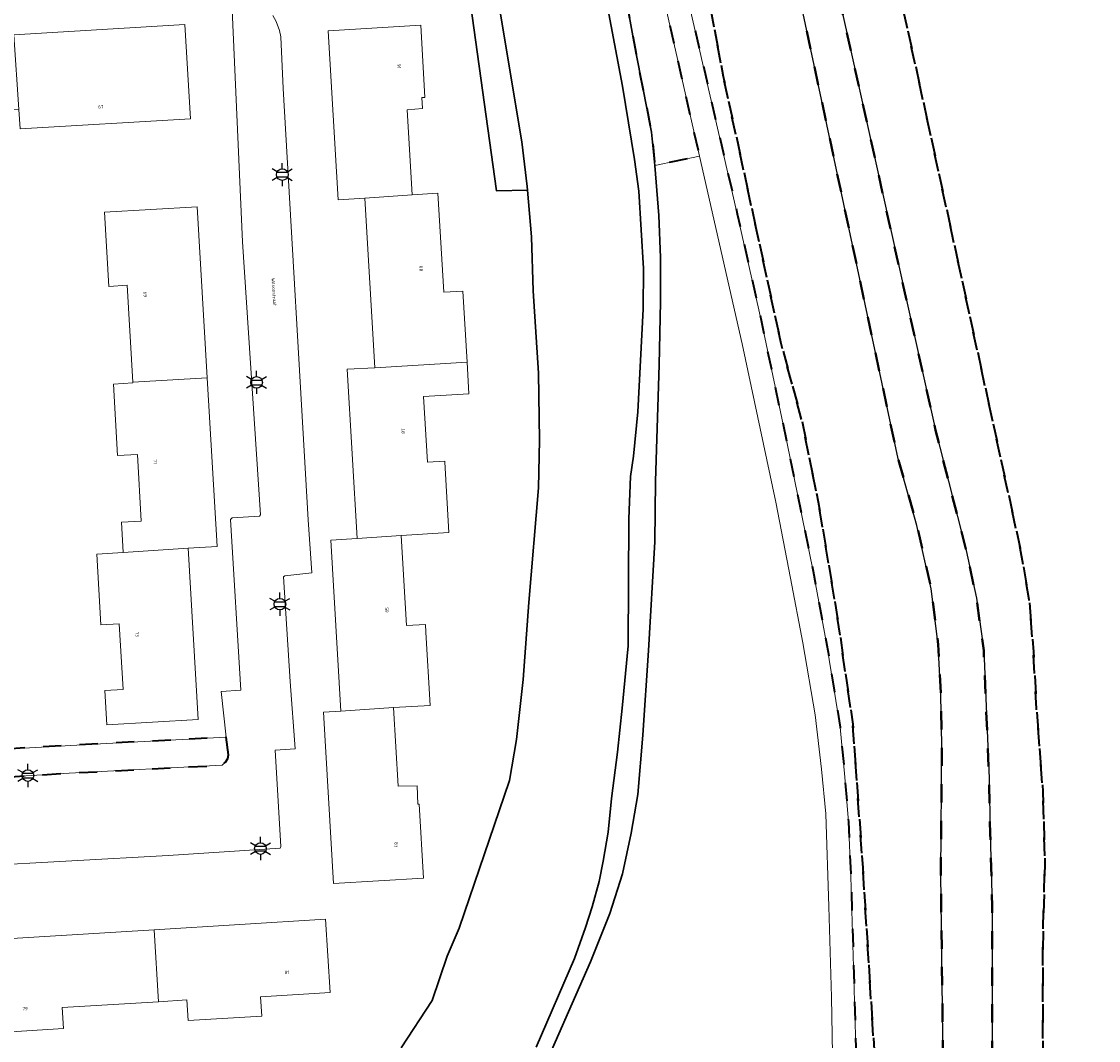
# Model space of a CAD drawing. Extents: x 105780 to 185197, y 477999 to 525027.
# Tile 340 of 562: x 107018 to 107136, y 479798 to 479910. Entities that reach past the tile are written whole.
import ezdxf
from ezdxf.enums import TextEntityAlignment as Align

# ---------------------------------------------------------------- set-up
doc = ezdxf.new("R2010")
doc.units = 0
doc.linetypes.add('XX-HIDDEN', pattern=[4, 2, -2])
for name, color, linetype, lineweight in [('B-GV-GR-GRAS_GAZON-G', 252, 'Continuous', 13), ('B-GV-GR-MATERIAALGRENS-G', 252, 'XX-HIDDEN', 35), ('B-RO-IE-MEUBILAIR_WEGMEUBILAIR-S', 252, 'Continuous', 25), ('B-WE-GW-WATERGANG_SLOOT_INSTEEK-G', 252, 'Continuous', 30), ('B-XX-KG-KADASTRAAL_BEBOUWING-G', 252, 'Continuous', 20), ('B1-WE-GW-TALUD_KRUIN-G', 252, 'Continuous', 25), ('B1-WE-OG-BEBOUWING-T18', 7, 'Continuous', 18), ('B1-WE-OG-TERREIN_ERF-GV', 252, 'Continuous', 18), ('B1-WE-OG-TOPOGRAFIE-T18', 10, 'Continuous', 18), ('B1-WE-VH-VERHARDING_ASFALT-GV', 252, 'Continuous', 18), ('B1-WE-VH-VERHARDING_BETONSTRAATSTEEN-GV', 252, 'Continuous', 18)]:
    doc.layers.add(name, color=color, linetype=linetype, lineweight=lineweight)
doc.styles.add('NLCS-ISO', font='NLCS-ISO.ttf')
doc.styles.add('NLCS-ISO-M200-T18', font='NLCS-ISO.ttf', dxfattribs={"height": 0.36})

# ---------------------------------------------------------------- blocks, each defined once
blk = doc.blocks.new('B-SIE-WEG_LICHTMAST-SO')
at = {"ltscale": 0.1}
for p, q in [((0, 1.27), (0, 2.53)), ((-1.1, 0.63), (-2.19, 1.27)), ((1.1, 0.63), (2.19, 1.27)), ((-1.1, -0.63), (-2.19, -1.27)), ((0, -1.27), (0, -2.53)), ((1.1, -0.63), (2.19, -1.27))]:
    blk.add_line(p, q, dxfattribs=at)
at = {"flags": 128}
for points in [[(-1.16, 0.5), (1.16, 0.5)], [(-1.16, -0.5), (1.16, -0.5)]]:
    blk.add_lwpolyline(points, dxfattribs=at)
at = {"ltscale": 0.1}
blk.add_circle((0, 0), 1.27, dxfattribs=at)
at = {"style": 'NLCS-ISO'}
blk.add_attdef('TYPE', text='', height=1.8, dxfattribs=at).set_placement((0, 2.53), align=Align.BOTTOM_CENTER)

msp = doc.modelspace()

# ---------------------------------------------------------------- linework, layer by layer
at = {"layer": 'B-GV-GR-GRAS_GAZON-G', "flags": 128}
msp.add_lwpolyline([(107108.068, 479732.138), (107106.827, 479803.079), (107106.557, 479813.011), (107106.213, 479823.147), (107105.747, 479828.012), (107105.033, 479833.983), (107103.68, 479841.839), (107102.36, 479848.926), (107100.74, 479857.237), (107097.056, 479874.586), (107092.398, 479895.129), (107087.49, 479894.114), (107087.936, 479888.633), (107088.107, 479884.018), (107088.111, 479879.161), (107087.972, 479872.264), (107087.568, 479859.563), (107087.493, 479852.907), (107086.797, 479841.021), (107086.181, 479831.736), (107085.623, 479825.241), (107084.912, 479821.034), (107083.95, 479816.566), (107082.575, 479812.225), (107080.45, 479806.961), (107074.571, 479793.574)], dxfattribs=at)
at = {"layer": 'B-GV-GR-MATERIAALGRENS-G', "flags": 128}
for points in [[(107045.711, 480100.013), (107045.487, 480098.735), (107045.456, 480095.827), (107045.496, 480094.113), (107045.912, 480091.416), (107046.094, 480089.607), (107046.994, 480085.671), (107050.263, 480071.371), (107056.555, 480042.676), (107060.677, 480025.021), (107064.908, 480006.902), (107066.379, 480000), (107071.236, 479977.207), (107076.592, 479954.258), (107079.518, 479937.592), (107082.288, 479923.66), (107085.327, 479906.896), (107087.137, 479897.733), (107087.49, 479894.114), (107092.398, 479895.129), (107082.711, 479937.85), (107080.967, 479945.229), (107072.496, 479981.948), (107068.397, 480000), (107055.608, 480055.898), (107051.667, 480072.889), (107049.109, 480084.617), (107048.747, 480086.176), (107048.199, 480088.533), (107047.498, 480091.913), (107047.395, 480094.129), (107047.521, 480096.274), (107047.957, 480099.406), (107048.145, 480100.013)], [(107051.196, 480100.013), (107050.722, 480098.548), (107050.518, 480097.276), (107050.265, 480096.207), (107050.026, 480094.45), (107050.047, 480092.66), (107050.252, 480091.709), (107050.672, 480088.895), (107053.16, 480077.421), (107054.633, 480071.372), (107064.475, 480028.569), (107067.848, 480014.244), (107068.147, 480012.972), (107071.022, 480000), (107074.919, 479982.417), (107083.505, 479945.143), (107086.955, 479930.777), (107089.252, 479920.479), (107096.519, 479888.823), (107099.12, 479877.164), (107101.928, 479863.866), (107104.823, 479849.715), (107106.336, 479841.607), (107107.783, 479832.624), (107108.297, 479827.144), (107108.679, 479822.261), (107108.964, 479816.297), (107109.611, 479793.955), (107109.877, 479782.689), (107111.092, 479709.061), (107111.249, 479705.028), (107111.376, 479703.166), (107111.82, 479699.327), (107112.766, 479694.439), (107113.544, 479691.719), (107115.493, 479687.11), (107116.713, 479684.537), (107118, 479682.034), (107119.346, 479679.942), (107120.528, 479678.309), (107122.728, 479675.501), (107125.345, 479672.429), (107129.884, 479667.517), (107133.286, 479663.692), (107137.16, 479659.483), (107140.353, 479655.825), (107140.883, 479655.163), (107142.746, 479652.833), (107145.37, 479649.418), (107148.597, 479645.025), (107158.587, 479631.146), (107163.575, 479624.077), (107164.955, 479622.323), (107165.204, 479622.503), (107163.935, 479624.335), (107162.594, 479626.196), (107161.524, 479627.682), (107149.447, 479644.451), (107150.731, 479645.405), (107149.122, 479647.567), (107147.857, 479649.079), (107146.964, 479650.804), (107146.065, 479652.803), (107145.219, 479655.486), (107144.054, 479660.951), (107142.704, 479667.901), (107141.73, 479673.25), (107140.511, 479680.442), (107139.331, 479692.047), (107138.877, 479703.361), (107138.851, 479704.532), (107138.647, 479713.756), (107138.23, 479725.669), (107138.298, 479738.124), (107137.846, 479749.266), (107137.652, 479762.741), (107137.667, 479775.245), (107137.425, 479786.957), (107137.438, 479799.564), (107137.09, 479820.75), (107138.363, 479811.13), (107138.558, 479803.044), (107138.971, 479790.532), (107139.813, 479777.208), (107140.495, 479770.329), (107140.81, 479763.032), (107141.437, 479753.193), (107141.573, 479744.729), (107141.96, 479734.919), (107142.359, 479726.94), (107143.335, 479700.499), (107144.508, 479686.892), (107146.139, 479666.453), (107146.704, 479662.565), (107147.632, 479660.037), (107148.838, 479658.114), (107149.741, 479657.484), (107150.721, 479657.249), (107151.196, 479657.464), (107152.46, 479658.448), (107152.659, 479663.342), (107152.262, 479678.556), (107153.651, 479683.649), (107154.18, 479686.229), (107154.114, 479687.75), (107154.048, 479689.073), (107155.371, 479690.925), (107156.032, 479694.563), (107156.76, 479703.691), (107156.495, 479710.571), (107157.024, 479712.886), (107156.958, 479714.341), (107157.686, 479719.566), (107158.149, 479720.956), (107157.844, 479723.602), (107158.413, 479730.811), (107157.884, 479740.667), (107157.024, 479753.499), (107156.429, 479760.246), (107156.892, 479761.966), (107157.09, 479763.818), (107157.09, 479766.332), (107157.355, 479767.787), (107157.223, 479772.02), (107156.363, 479773.409), (107156.561, 479774.468), (107157.09, 479777.246), (107156.627, 479781.148), (107156.561, 479785.382), (107157.289, 479789.02), (107157.355, 479792.724), (107157.355, 479794.444), (107155.834, 479796.362), (107155.834, 479797.42), (107157.09, 479801.852), (107157.715, 479804.491), (107157.752, 479804.498), (107158.281, 479811.245), (107157.818, 479818.719), (107157.09, 479819.315), (107157.156, 479820.77), (107157.156, 479828.84), (107157.289, 479834.197), (107157.553, 479838.828), (107158.546, 479843.392), (107158.942, 479847.294), (107158.985, 479847.328), (107158.083, 479853.578), (107158.678, 479868.13), (107159.538, 479880.698), (107159.607, 479883.987), (107159.339, 479887.247), (107159.075, 479893.993), (107158.612, 479896.309), (107157.686, 479900.806), (107157.024, 479905.437), (107158.083, 479911.853), (107158.149, 479916.02), (107157.686, 479919.129), (107156.363, 479918.864), (107155.304, 479920.253), (107154.378, 479923.627), (107153.783, 479927.331), (107153.651, 479930.44), (107155.767, 479935.07), (107156.826, 479937.044), (107156.492, 479937.773), (107156.241, 479938.692), (107156.325, 479940.197), (107155.823, 479941.097), (107155.823, 479942.036), (107156.11, 479942.762), (107155.942, 479943.778), (107155.327, 479944.977), (107154.72, 479947.006), (107152.149, 479961.721), (107152.138, 479962.334), (107151.882, 479963.09), (107150.417, 479965.957), (107149.526, 479970.276), (107148.521, 479975.632), (107148.292, 479976.499), (107148.085, 479977.079), (107147.765, 479977.723), (107147.229, 479978.35), (107146.945, 479979.231), (107146.882, 479980.525), (107146.314, 479982.757), (107145.404, 479986.857), (107144.384, 479990.985), (107143.679, 479994.542), (107142.446, 479998.383), (107142.118, 480000), (107141.952, 480000.818), (107139.815, 480006.81), (107139.177, 480008.296), (107137.933, 480010.403), (107137.48, 480011.361), (107137.312, 480012.378), (107137.161, 480012.944), (107136.735, 480013.758), (107111.432, 480006.816), (107105.728, 480031.759), (107104.221, 480038.042), (107102.028, 480037.596), (107096.316, 480062.441), (107089.312, 480093.208), (107091.322, 480093.737), (107090.049, 480100.013)], [(107052.299, 480100.013), (107051.576, 480096.195), (107051.48, 480095.344), (107051.434, 480093.773), (107051.568, 480091.852), (107051.98, 480089.4), (107058.454, 480060.801), (107059.223, 480057.248), (107062.293, 480043.062), (107065.26, 480029.916), (107067.936, 480018.472), (107068.757, 480014.452), (107069.112, 480012.712), (107072.131, 480000), (107074.735, 479989.036), (107084.296, 479952.919), (107087.124, 479941.728), (107091.732, 479921.286), (107094.99, 479903.842), (107101.277, 479874.765), (107103.605, 479866.144), (107105.374, 479857.288), (107107.504, 479844.506), (107109.162, 479832.945), (107110.261, 479817.233), (107111.96, 479789.868), (107115.002, 479755.092), (107115.25, 479749.811), (107116.003, 479733.784), (107115.759, 479713.8), (107116.148, 479703.152), (107116.328, 479696.553), (107117.117, 479691.815), (107117.901, 479688.052), (107118.861, 479684.858), (107120.017, 479682.078), (107121.618, 479679.308), (107123.705, 479676.207), (107126.922, 479672.292), (107128.971, 479670.097), (107130.027, 479669.555), (107130.695, 479669.485), (107131.236, 479669.77), (107131.818, 479670.552), (107132.542, 479671.834), (107132.918, 479673.381), (107133.255, 479675.937), (107133.249, 479680.864), (107130.983, 479749.44), (107130.979, 479749.711), (107130.684, 479767.668), (107130.104, 479784.624), (107129.953, 479800.768), (107129.984, 479810.245), (107130.195, 479817.742), (107129.97, 479825.588), (107129.274, 479834.656), (107128.932, 479840.874), (107128.481, 479846.56), (107127.483, 479852.234), (107114.136, 479913.742), (107106.604, 479947.325), (107104.652, 479956.69), (107102.142, 479967.572), (107097.461, 479987.429), (107095.051, 480000), (107090.964, 480021.317), (107089.486, 480028.175), (107084.331, 480050.216), (107076.197, 480083.965), (107072.11, 480100.013)], [(107072.11, 480100.013), (107076.197, 480083.965), (107084.331, 480050.216), (107089.486, 480028.175), (107090.964, 480021.317), (107095.051, 480000), (107097.461, 479987.429), (107102.142, 479967.572), (107104.652, 479956.69), (107106.604, 479947.325), (107114.136, 479913.742), (107127.483, 479852.234), (107128.481, 479846.56), (107128.932, 479840.874), (107129.274, 479834.656), (107129.97, 479825.588), (107130.195, 479817.742), (107129.984, 479810.245), (107129.953, 479800.768), (107130.104, 479784.624), (107130.684, 479767.668), (107130.979, 479749.711), (107130.983, 479749.44), (107133.249, 479680.864), (107133.255, 479675.937), (107132.918, 479673.381), (107132.542, 479671.834), (107131.818, 479670.552), (107131.236, 479669.77), (107130.695, 479669.485), (107130.027, 479669.555), (107128.971, 479670.097), (107126.922, 479672.292), (107123.705, 479676.207), (107121.618, 479679.308), (107120.017, 479682.078), (107118.861, 479684.858), (107117.901, 479688.052), (107117.117, 479691.815), (107116.328, 479696.553), (107116.148, 479703.152), (107115.759, 479713.8), (107116.003, 479733.784), (107115.25, 479749.811), (107115.002, 479755.092), (107111.96, 479789.868), (107110.261, 479817.233), (107109.162, 479832.945), (107107.504, 479844.506), (107105.374, 479857.288), (107103.605, 479866.144), (107101.277, 479874.765), (107094.99, 479903.842), (107091.732, 479921.286), (107087.124, 479941.728), (107084.296, 479952.919), (107074.735, 479989.036), (107072.131, 480000), (107069.112, 480012.712), (107068.757, 480014.452), (107067.936, 480018.472), (107065.26, 480029.916), (107062.293, 480043.062), (107059.223, 480057.248), (107058.454, 480060.801), (107051.98, 480089.4), (107051.568, 480091.852), (107051.434, 480093.773), (107051.48, 480095.344), (107051.576, 480096.195), (107052.299, 480100.013)], [(107061.184, 480100.013), (107064.378, 480084.894), (107067.381, 480072.621), (107070.235, 480059.675), (107075.068, 480037.749), (107079.37, 480020.025), (107084.14, 480000), (107093.065, 479962.531), (107094.374, 479957.39), (107099.195, 479931.957), (107114.115, 479861.983), (107116.191, 479854.708), (107117.747, 479847.764), (107118.524, 479841.68), (107118.809, 479836.07), (107118.927, 479830.736), (107118.795, 479816.569), (107119.317, 479775.066), (107119.888, 479757.751), (107120.229, 479750.047), (107120.536, 479743.106), (107120.936, 479731.175), (107121.295, 479713.325), (107121.605, 479700.845), (107121.724, 479693.133), (107121.931, 479689.186), (107122.231, 479686.422), (107122.795, 479684.142), (107123.579, 479681.919), (107124.866, 479680.185), (107125.826, 479678.564), (107126.517, 479678.237), (107126.971, 479678.607), (107127.336, 479679.128), (107127.526, 479680.586), (107127.363, 479696.473), (107126.423, 479722.812), (107125.757, 479749.585), (107125.215, 479771.365), (107124.651, 479787.637), (107124.401, 479797.381), (107124.432, 479813.05), (107124.205, 479820.999), (107124.089, 479827.035), (107123.489, 479841.031), (107122.696, 479846.761), (107121.588, 479851.954), (107118.22, 479865.119), (107106.982, 479915.503), (107097.91, 479962.824)], [(107066.341, 480100.013), (107076.903, 480053.243), (107087.674, 480005.551), (107089.004, 480000), (107097.91, 479962.824), (107106.982, 479915.503), (107118.22, 479865.119), (107121.588, 479851.954), (107122.696, 479846.761), (107123.489, 479841.031), (107124.089, 479827.035), (107124.205, 479820.999), (107124.432, 479813.05), (107124.401, 479797.381), (107124.651, 479787.637), (107125.215, 479771.365), (107125.757, 479749.585), (107126.423, 479722.812), (107127.363, 479696.473), (107127.526, 479680.586), (107127.336, 479679.128), (107126.971, 479678.607), (107126.517, 479678.237), (107125.826, 479678.564), (107124.866, 479680.185), (107123.579, 479681.919), (107122.795, 479684.142), (107122.231, 479686.422), (107121.931, 479689.186), (107121.724, 479693.133), (107121.605, 479700.845), (107121.295, 479713.325), (107120.936, 479731.175), (107120.536, 479743.106), (107120.229, 479750.047), (107119.888, 479757.751), (107119.317, 479775.066), (107118.795, 479816.569), (107118.927, 479830.736), (107118.809, 479836.07), (107118.524, 479841.68), (107117.747, 479847.764), (107116.191, 479854.708), (107114.115, 479861.983), (107099.195, 479931.957)]]:
    msp.add_lwpolyline(points, dxfattribs=at)
msp.add_lwpolyline([(107040.831, 479829.607), (107040.582, 479831.517), (107027.462, 479830.854), (107011.249, 479829.931), (107008.972, 479829.783), (107009.163, 479826.711), (107023.41, 479827.597), (107040.137, 479828.463), (107040.506, 479828.813), (107040.754, 479829.212)], close=True, dxfattribs=at)
at = {"layer": 'B-WE-GW-WATERGANG_SLOOT_INSTEEK-G', "flags": 128}
for points in [[(107074.571, 479793.574), (107080.45, 479806.961), (107082.575, 479812.225), (107083.95, 479816.566), (107084.912, 479821.034), (107085.623, 479825.241), (107086.181, 479831.736), (107086.797, 479841.021), (107087.493, 479852.907), (107087.568, 479859.563), (107087.972, 479872.264), (107088.111, 479879.161), (107088.107, 479884.018), (107087.936, 479888.633), (107087.49, 479894.114), (107087.137, 479897.733), (107085.327, 479906.896), (107082.288, 479923.66)], [(107070.389, 479911.956), (107072.928, 479896.699), (107073.539, 479891.813), (107073.573, 479891.403), (107073.995, 479886.306), (107074.177, 479880.374), (107074.769, 479871.373), (107074.88, 479864.037), (107074.755, 479858.834), (107073.715, 479846.273), (107073.097, 479837.861), (107072.37, 479831.293), (107071.571, 479826.789), (107066.069, 479810.611), (107064.751, 479807.554), (107063.114, 479802.694), (107059.738, 479797.522)], [(107074.515, 479797.609), (107078.698, 479807.297), (107079.906, 479810.694), (107080.626, 479812.95), (107081.385, 479815.738), (107081.832, 479817.955), (107082.378, 479821.148), (107082.741, 479824.817), (107083.4, 479829.878), (107083.926, 479834.696), (107084.579, 479841.535), (107084.666, 479855.41), (107084.837, 479860.066), (107085.164, 479862.297), (107085.639, 479867.131), (107086.213, 479878.365), (107086.268, 479882.831), (107085.739, 479891.303), (107085.287, 479894.749), (107083.946, 479902.793), (107082.454, 479910.714)], [(107082.454, 479910.714), (107083.946, 479902.793), (107085.287, 479894.749), (107085.739, 479891.303), (107086.268, 479882.831), (107086.213, 479878.365), (107085.639, 479867.131), (107085.164, 479862.297), (107084.837, 479860.066), (107084.666, 479855.41), (107084.579, 479841.535), (107083.926, 479834.696), (107083.4, 479829.878), (107082.741, 479824.817), (107082.378, 479821.148), (107081.832, 479817.955), (107081.385, 479815.738), (107080.626, 479812.95), (107079.906, 479810.694), (107078.698, 479807.297), (107074.515, 479797.609)]]:
    msp.add_lwpolyline(points, dxfattribs=at)
msp.add_lwpolyline([(107070.389, 479911.956), (107068.844, 479911.865), (107067.318, 479911.775), (107070.173, 479891.325), (107073.573, 479891.403), (107073.539, 479891.813), (107072.928, 479896.699)], close=True, dxfattribs=at)
at = {"layer": 'B-XX-KG-KADASTRAAL_BEBOUWING-G', "flags": 128}
for points in [[(107017.349, 479908.409), (107017.884, 479900.227), (107018.012, 479898.096), (107036.656, 479899.215), (107036.037, 479909.531)], [(107062.001, 479901.523), (107062.333, 479901.543), (107061.866, 479909.45), (107051.735, 479908.852), (107052.827, 479890.355), (107055.754, 479890.527), (107060.952, 479890.889), (107060.402, 479900.208), (107062.072, 479900.331)], [(107060.952, 479890.889), (107055.754, 479890.527), (107056.85, 479871.971), (107066.942, 479872.578), (107066.483, 479880.356), (107064.396, 479880.233), (107063.757, 479891.055)], [(107030.374, 479870.388), (107038.505, 479870.866), (107037.406, 479889.578), (107027.243, 479888.982), (107027.719, 479880.873), (107029.751, 479880.992)], [(107066.942, 479872.578), (107056.85, 479871.971), (107053.81, 479871.791), (107054.904, 479853.263), (107059.721, 479853.609), (107064.959, 479853.919), (107064.504, 479861.627), (107064.498, 479861.729), (107062.606, 479861.618), (107062.181, 479868.821), (107067.146, 479869.114)], [(107038.505, 479870.866), (107030.374, 479870.388), (107030.379, 479870.295), (107028.232, 479870.169), (107028.691, 479862.351), (107030.858, 479862.478), (107031.286, 479855.185), (107029.12, 479855.058), (107029.315, 479851.737), (107036.421, 479852.22), (107039.589, 479852.406)], [(107060.303, 479843.76), (107059.721, 479853.609), (107054.904, 479853.263), (107052.031, 479853.093), (107053.136, 479834.386), (107058.877, 479834.769), (107062.899, 479835.006), (107062.425, 479843.018), (107062.405, 479843.855)], [(107036.421, 479852.22), (107029.315, 479851.737), (107026.408, 479851.567), (107026.863, 479843.819), (107028.864, 479843.936), (107029.286, 479836.748), (107027.285, 479836.63), (107027.506, 479832.866), (107037.523, 479833.455)], [(107059.385, 479826.153), (107058.877, 479834.769), (107053.136, 479834.386), (107051.227, 479834.273), (107052.334, 479815.524), (107062.182, 479816.105), (107061.704, 479824.216), (107061.57, 479824.208), (107061.467, 479826.198)], [(107032.708, 479810.456), (107033.172, 479802.582), (107036.268, 479802.772), (107036.407, 479800.507), (107044.472, 479801.001), (107044.342, 479803.123), (107051.958, 479803.59), (107051.467, 479811.605)], [(107032.708, 479810.456), (107014.075, 479809.314), (107014.24, 479806.619), (107014.698, 479799.147), (107022.754, 479799.64), (107022.613, 479801.936), (107033.172, 479802.582)]]:
    msp.add_lwpolyline(points, close=True, dxfattribs=at)
at = {"layer": 'B1-WE-GW-TALUD_KRUIN-G', "flags": 128}
for points in [[(107121.605, 479700.845), (107121.295, 479713.325), (107120.936, 479731.175), (107120.536, 479743.106), (107120.229, 479750.047), (107119.888, 479757.751), (107119.317, 479775.066), (107118.795, 479816.569), (107118.927, 479830.736), (107118.809, 479836.07), (107118.524, 479841.68), (107117.747, 479847.764), (107116.191, 479854.708), (107114.115, 479861.983), (107099.195, 479931.957), (107094.374, 479957.39), (107093.065, 479962.531), (107084.14, 480000), (107079.37, 480020.025), (107075.068, 480037.749), (107070.235, 480059.675), (107067.381, 480072.621), (107064.378, 480084.894), (107061.184, 480100.013)], [(107106.982, 479915.503), (107118.22, 479865.119), (107121.588, 479851.954), (107122.696, 479846.761), (107123.489, 479841.031), (107124.089, 479827.035), (107124.205, 479820.999), (107124.432, 479813.05), (107124.401, 479797.381)]]:
    msp.add_lwpolyline(points, dxfattribs=at)
at = {"layer": 'B1-WE-OG-TERREIN_ERF-GV', "flags": 128}
for points in [[(107011.249, 479829.931), (107027.462, 479830.854), (107040.582, 479831.517), (107040.045, 479836.517), (107042.18, 479836.684), (107041.05, 479855.338), (107041.216, 479855.547), (107044.24, 479855.734), (107044.339, 479855.873), (107042.363, 479885.746), (107041.155, 479912.801), (107041.076, 479914.573), (107026.132, 479913.561), (107024.868, 479913.465), (107022.884, 479913.519), (107020.494, 479913.585), (107015.574, 479913.445)], [(107059.738, 479797.522), (107063.114, 479802.694), (107064.751, 479807.554), (107066.069, 479810.611), (107071.571, 479826.789), (107072.37, 479831.293), (107073.097, 479837.861), (107073.715, 479846.273), (107074.755, 479858.834), (107074.88, 479864.037), (107074.769, 479871.373), (107074.177, 479880.374), (107073.995, 479886.306), (107073.573, 479891.403), (107070.173, 479891.325), (107067.318, 479911.775)], [(107045.693, 479910.499), (107046.039, 479909.844), (107046.42, 479908.877), (107046.572, 479908.162), (107046.816, 479902.54), (107049.569, 479855.321), (107049.97, 479849.514), (107046.984, 479849.192), (107046.867, 479849.07), (107047.598, 479837.625), (107048.138, 479830.247), (107045.934, 479830.113), (107046.543, 479819.555), (107046.496, 479819.366), (107034.232, 479818.582), (107013.098, 479817.41)], [(107014.075, 479809.314), (107032.708, 479810.456), (107051.467, 479811.605), (107051.958, 479803.59), (107044.342, 479803.123), (107044.472, 479801.001), (107036.407, 479800.507), (107036.268, 479802.772), (107033.172, 479802.582), (107022.613, 479801.936), (107022.754, 479799.64), (107014.698, 479799.147)]]:
    msp.add_lwpolyline(points, dxfattribs=at)
for points in [[(107018.012, 479898.096), (107017.884, 479900.227), (107007.044, 479899.576), (107007.177, 479897.346), (106999.287, 479896.872), (106998.662, 479907.287), (107017.349, 479908.409), (107036.037, 479909.531), (107036.656, 479899.215)], [(107052.031, 479853.093), (107054.904, 479853.263), (107053.81, 479871.791), (107056.85, 479871.971), (107055.754, 479890.527), (107052.827, 479890.355), (107051.735, 479908.852), (107061.866, 479909.45), (107062.333, 479901.543), (107062.001, 479901.523), (107062.072, 479900.331), (107060.402, 479900.208), (107060.952, 479890.889), (107063.757, 479891.055), (107064.396, 479880.233), (107066.483, 479880.356), (107066.942, 479872.578), (107067.146, 479869.114), (107062.181, 479868.821), (107062.606, 479861.618), (107064.498, 479861.729), (107064.504, 479861.627), (107064.959, 479853.919), (107059.721, 479853.609), (107060.303, 479843.76), (107062.405, 479843.855), (107062.425, 479843.018), (107062.899, 479835.006), (107058.877, 479834.769), (107059.385, 479826.153), (107061.467, 479826.198), (107061.57, 479824.208), (107061.704, 479824.216), (107062.182, 479816.105), (107052.334, 479815.524), (107051.227, 479834.273), (107053.136, 479834.386)], [(107027.285, 479836.63), (107029.286, 479836.748), (107028.864, 479843.936), (107026.863, 479843.819), (107026.408, 479851.567), (107029.315, 479851.737), (107029.12, 479855.058), (107031.286, 479855.185), (107030.858, 479862.478), (107028.691, 479862.351), (107028.232, 479870.169), (107030.379, 479870.295), (107030.374, 479870.388), (107029.751, 479880.992), (107027.719, 479880.873), (107027.243, 479888.982), (107037.406, 479889.578), (107038.505, 479870.866), (107039.589, 479852.406), (107036.421, 479852.22), (107037.523, 479833.455), (107027.506, 479832.866)]]:
    msp.add_lwpolyline(points, close=True, dxfattribs=at)
at = {"layer": 'B1-WE-VH-VERHARDING_ASFALT-GV', "flags": 128}
for points in [[(107082.711, 479937.85), (107092.398, 479895.129), (107097.056, 479874.586), (107100.74, 479857.237), (107102.36, 479848.926), (107103.68, 479841.839), (107105.033, 479833.983), (107105.747, 479828.012), (107106.213, 479823.147), (107106.557, 479813.011), (107106.827, 479803.079), (107108.068, 479732.138)], [(107109.611, 479793.955), (107108.964, 479816.297), (107108.679, 479822.261), (107108.297, 479827.144), (107107.783, 479832.624), (107106.336, 479841.607), (107104.823, 479849.715), (107101.928, 479863.866), (107099.12, 479877.164), (107096.519, 479888.823), (107089.252, 479920.479)]]:
    msp.add_lwpolyline(points, dxfattribs=at)
at = {"layer": 'B1-WE-VH-VERHARDING_BETONSTRAATSTEEN-GV', "flags": 128}
for points in [[(107041.155, 479912.801), (107042.363, 479885.746), (107044.339, 479855.873), (107044.24, 479855.734), (107041.216, 479855.547), (107041.05, 479855.338), (107042.18, 479836.684), (107040.045, 479836.517), (107040.582, 479831.517), (107040.831, 479829.607), (107040.754, 479829.212), (107040.506, 479828.813), (107040.137, 479828.463), (107023.41, 479827.597), (107009.163, 479826.711)], [(107013.098, 479817.41), (107034.232, 479818.582), (107046.496, 479819.366), (107046.543, 479819.555), (107045.934, 479830.113), (107048.138, 479830.247), (107047.598, 479837.625), (107046.867, 479849.07), (107046.984, 479849.192), (107049.97, 479849.514), (107049.569, 479855.321), (107046.816, 479902.54), (107046.572, 479908.162), (107046.42, 479908.877), (107046.039, 479909.844), (107045.693, 479910.499)]]:
    msp.add_lwpolyline(points, dxfattribs=at)

# ---------------------------------------------------------------- block references
at = {"layer": 'B-RO-IE-MEUBILAIR_WEGMEUBILAIR-S', "xscale": 0.5, "yscale": 0.5, "zscale": 0.5}
for p in [(107046.723, 479893.101), (107043.906, 479870.356), (107046.46, 479846.089), (107018.872, 479827.332), (107044.331, 479819.341)]:
    msp.add_blockref('B-SIE-WEG_LICHTMAST-SO', p, dxfattribs=at)

# ---------------------------------------------------------------- texts
at = {"layer": 'B1-WE-OG-BEBOUWING-T18', "style": 'NLCS-ISO-M200-T18'}
for s, rotation, p in [('91', 272.9, (107059.493, 479904.966)), ('67', 3.4, (107026.85, 479900.529)), ('89', 90, (107061.919, 479882.825)), ('69', 273.4, (107031.712, 479880.002)), ('87', 90, (107059.961, 479865.032)), ('71', 273.4, (107032.808, 479861.679)), ('85', 90, (107058.182, 479845.459)), ('73', 273.4, (107030.834, 479842.798)), ('83', 272.9, (107059.179, 479819.759)), ('81', 3.4, (107047.227, 479805.792)), ('79', 3.4, (107018.564, 479801.814))]:
    msp.add_text(s, height=0.36, rotation=rotation, dxfattribs=at).set_placement(p, align=Align.MIDDLE)
at = {"layer": 'B1-WE-OG-TOPOGRAFIE-T18', "style": 'NLCS-ISO-M200-T18'}
msp.add_text('Wilsonstraat', height=0.36, rotation=273.7, dxfattribs=at).set_placement((107045.813, 479880.262), align=Align.MIDDLE)

doc.saveas('drawing.dxf')
